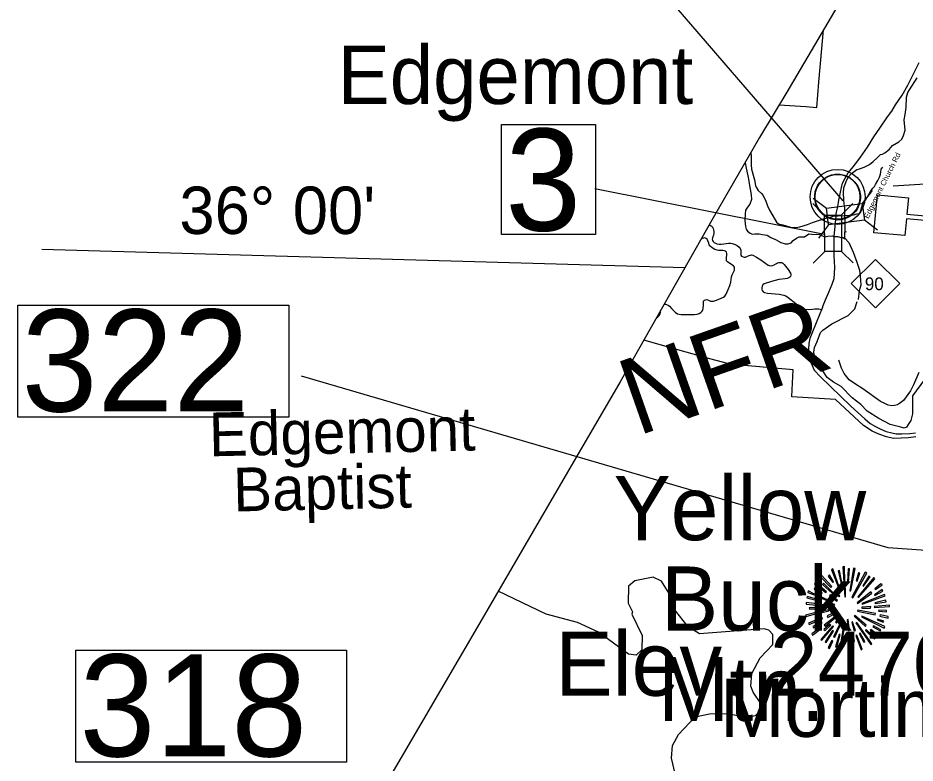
# Model space of a CAD drawing. Extents: x 1159738 to 1321356, y 736314 to 882035.
# Drawn here: x 1168137 to 1180449, y 823625 to 833851 of the extents above; entities that cross this region are included whole.
import ezdxf

# ---------------------------------------------------------------- set-up
doc = ezdxf.new("R2010")
doc.units = 0
for name, color, linetype in [('Exist Boundary Land Use Forest National US Forest Service', 7, 'Continuous'), ('Exist Boundary Political CountyLine', 7, 'Continuous'), ('Exist Civil Demographics Community CELL', 7, 'Continuous'), ('Exist Civil Demographics Community Label', 7, 'Continuous'), ('Exist Cultural Church CELL', 7, 'Continuous'), ('Exist Cultural Church Label', 7, 'Continuous'), ('Exist Geographical Mountain Summit CELL', 7, 'Continuous'), ('Exist Geographical Mountain Summit Elevation Number Label', 7, 'Continuous'), ('Exist Geographical Mountain Summit Label', 7, 'Continuous'), ('Exist Hydrographic Creek Single Shore', 7, 'Continuous'), ('Exist Road Non-System Type 51', 7, 'Continuous'), ('Exist Road Primary NC Shield CELL', 7, 'Continuous'), ('Exist Road Primary NC Shield Number Label', 7, 'Continuous'), ('Exist Road Primary NC Structure Standard Bridge CELL', 7, 'Continuous'), ('Exist Road Primary NC Structure Standard Bridge Number Label', 7, 'Continuous'), ('Exist Road Primary NC Unpaved Attributed', 7, 'Continuous'), ('Exist Road Secondary Structure Standard Bridge CELL', 7, 'Continuous'), ('Exist Road Secondary Structure Standard Bridge Number Label', 7, 'Continuous'), ('Exist Road Secondary Type 10 Attributed', 7, 'Continuous'), ('Exist Road Secondary Type 41 Attributed', 7, 'Continuous'), ('Exist Road Secondary Type 51 Label', 7, 'Continuous'), ('Exist Road Secondary Type 51 Number Label', 7, 'Continuous'), ('Exist Road State Agency Type 41 Label', 7, 'Continuous'), ('Exist Road State Agency Type 41 National Forest', 7, 'Continuous'), ('Map Preparation Longitude Latitude Label', 7, 'Continuous'), ('Map Preparation Longitude Latitude Lines', 7, 'Continuous')]:
    doc.layers.add(name, color=color, linetype=linetype)

msp = doc.modelspace()

# ---------------------------------------------------------------- linework, layer by layer
at = {"layer": 'Exist Boundary Land Use Forest National US Forest Service'}
for points in [[(1178584, 832660), (1178948, 832635), (1179100, 832624), (1179130, 832971), (1179193, 833690)], [(1180461, 828104), (1180360, 828087), (1180258, 828082), (1180154, 828081), (1180059, 828102), (1179950, 828139), (1179861, 828179), (1179739, 828260), (1179359, 828616), (1178758, 828649), (1178759, 828654), (1178778, 829022), (1177902, 829101), (1177891, 829104), (1177633, 829175), (1177162, 829306), (1176725, 829428)]]:
    msp.add_lwpolyline(points, dxfattribs=at)
at = {"layer": 'Exist Boundary Political CountyLine'}
msp.add_lwpolyline([(1180581, 836034), (1180196, 835393), (1178688, 832834), (1178315, 832211), (1177676, 831107), (1176400, 828855), (1175677, 827617), (1174443, 825496), (1172887, 822833), (1172185, 821634), (1171416, 820311), (1170628, 818973), (1170217, 818262), (1169800, 817555), (1169362, 816795)], dxfattribs=at)
at = {"layer": 'Exist Civil Demographics Community CELL'}
msp.add_lwpolyline([(1179076, 831445), (1179080, 831467), (1179087, 831494), (1179099, 831522), (1179110, 831545), (1179124, 831568), (1179139, 831589), (1179155, 831606), (1179173, 831625), (1179195, 831643), (1179217, 831658), (1179236, 831669), (1179256, 831679), (1179278, 831688), (1179301, 831696), (1179318, 831700), (1179338, 831703), (1179354, 831706), (1179380, 831707), (1179397, 831707), (1179420, 831706), (1179440, 831703), (1179459, 831699), (1179479, 831693), (1179500, 831685), (1179526, 831674), (1179552, 831660), (1179572, 831645), (1179592, 831629), (1179606, 831617), (1179622, 831599), (1179638, 831581), (1179650, 831562), (1179662, 831542), (1179672, 831521), (1179680, 831501), (1179687, 831481), (1179692, 831463), (1179696, 831439), (1179699, 831420), (1179700, 831396), (1179699, 831373), (1179697, 831350), (1179693, 831328), (1179686, 831304), (1179679, 831280), (1179670, 831260), (1179657, 831236), (1179644, 831215), (1179630, 831196), (1179613, 831177), (1179592, 831157), (1179572, 831141), (1179552, 831127), (1179535, 831117), (1179507, 831104), (1179479, 831093), (1179455, 831087), (1179429, 831082), (1179411, 831080), (1179393, 831079), (1179371, 831079), (1179353, 831081), (1179331, 831084), (1179307, 831089), (1179289, 831094), (1179268, 831102), (1179250, 831109), (1179234, 831118), (1179207, 831135), (1179185, 831152), (1179165, 831170), (1179147, 831189), (1179134, 831205), (1179123, 831222), (1179106, 831250), (1179099, 831264), (1179092, 831280), (1179082, 831313), (1179076, 831341), (1179073, 831362), (1179072, 831387), (1179072, 831406), (1179074, 831432)], close=True, dxfattribs=at)
for centre, radius in [((1179386, 831395), 377), ((1179385, 831396), 307)]:
    msp.add_circle(centre, radius, dxfattribs=at)
at = {"layer": 'Exist Cultural Church CELL'}
msp.add_lwpolyline([(1180357, 831384), (1180336, 831157), (1180639, 831129), (1180651, 831257), (1180715, 831251), (1180703, 831123), (1180943, 831101), (1180937, 831037), (1180697, 831060), (1180685, 830932), (1180622, 830938), (1180634, 831065), (1180330, 831094), (1180309, 830864), (1179885, 830903), (1179933, 831423)], close=True, dxfattribs=at)
at = {"layer": 'Exist Geographical Mountain Summit CELL'}
for points in [[(1179302, 826279), (1179407, 826012), (1179418, 826016), (1179322, 826289)], [(1179437, 826071), (1179447, 826074), (1179411, 826266), (1179394, 826262)], [(1179456, 826317), (1179472, 826109), (1179485, 826111), (1179480, 826321)], [(1179520, 826101), (1179536, 826101), (1179551, 826289), (1179529, 826289)], [(1179568, 825987), (1179628, 826295), (1179606, 826302), (1179555, 825990)], [(1179581, 825900), (1179593, 825893), (1179787, 826231), (1179766, 826246)], [(1179639, 826128), (1179652, 826123), (1179690, 826231), (1179671, 826238)], [(1179148, 826186), (1179292, 826036), (1179305, 826047), (1179164, 826205)], [(1179258, 826192), (1179321, 826105), (1179328, 826111), (1179275, 826208)], [(1179665, 825906), (1179674, 825897), (1179897, 826154), (1179881, 826173)], [(1179815, 826192), (1179731, 826058), (1179743, 826054), (1179832, 826179)], [(1178975, 825968), (1179065, 825933), (1179069, 825945), (1178981, 825989)], [(1179062, 826012), (1179165, 825946), (1179174, 825957), (1179074, 826028)], [(1179067, 826087), (1179225, 825965), (1179234, 825974), (1179081, 826105)], [(1179180, 826076), (1179311, 825959), (1179320, 825968), (1179192, 826096)], [(1179353, 825974), (1179408, 825908), (1179417, 825917), (1179366, 825986)], [(1179478, 826023), (1179484, 825907), (1179494, 825908), (1179494, 826025)], [(1179897, 825926), (1180007, 825986), (1179995, 826006), (1179891, 825936)], [(1179897, 826018), (1179904, 826007), (1179995, 826073), (1179981, 826087)], [(1178963, 825891), (1179129, 825853), (1179134, 825866), (1178968, 825910)], [(1179129, 825900), (1179251, 825852), (1179256, 825860), (1179138, 825916)], [(1179275, 825922), (1179375, 825846), (1179383, 825858), (1179285, 825935)], [(1179652, 825826), (1179660, 825816), (1179854, 825959), (1179841, 825977)], [(1179720, 825814), (1179725, 825805), (1180038, 825920), (1180030, 825939)], [(1179904, 825814), (1180051, 825840), (1180045, 825862), (1179898, 825823)], [(1178953, 825807), (1179241, 825779), (1179242, 825791), (1178953, 825827)], [(1179001, 825737), (1179120, 825743), (1179120, 825757), (1178997, 825757)], [(1179276, 825802), (1179344, 825794), (1179346, 825802), (1179279, 825820)], [(1179716, 825763), (1179716, 825752), (1179837, 825752), (1179840, 825772)], [(1179889, 825759), (1180099, 825772), (1180100, 825791), (1179891, 825772)], [(1178947, 825656), (1178953, 825635), (1179097, 825677), (1179088, 825690)], [(1178986, 825545), (1178997, 825526), (1179179, 825606), (1179173, 825625)], [(1179131, 825701), (1179135, 825682), (1179267, 825715), (1179264, 825730)], [(1179202, 825519), (1179213, 825504), (1179351, 825618), (1179344, 825628)], [(1179241, 825644), (1179250, 825625), (1179365, 825686), (1179360, 825699)], [(1179356, 825557), (1179369, 825545), (1179410, 825610), (1179402, 825616)], [(1179613, 825640), (1179767, 825499), (1179777, 825516), (1179621, 825648)], [(1179658, 825708), (1179901, 825660), (1179905, 825677), (1179662, 825722)], [(1179713, 825630), (1180026, 825477), (1180033, 825499), (1179719, 825641)], [(1179949, 825711), (1180055, 825702), (1180055, 825719), (1179951, 825724)], [(1179965, 825642), (1180078, 825613), (1180081, 825635), (1179969, 825660)], [(1179056, 825481), (1179173, 825548), (1179164, 825563), (1179048, 825501)], [(1179155, 825320), (1179167, 825310), (1179330, 825500), (1179318, 825509)], [(1179217, 825445), (1179293, 825517), (1179280, 825526), (1179199, 825458)], [(1179328, 825359), (1179346, 825352), (1179452, 825586), (1179442, 825589)], [(1179414, 825177), (1179433, 825173), (1179484, 825530), (1179471, 825534)], [(1179516, 825593), (1179532, 825445), (1179549, 825446), (1179529, 825596)], [(1179580, 825558), (1179615, 825439), (1179631, 825446), (1179588, 825563)], [(1179638, 825549), (1179840, 825250), (1179854, 825262), (1179648, 825554)], [(1179870, 825493), (1179971, 825441), (1179981, 825455), (1179879, 825509)], [(1179927, 825589), (1180011, 825557), (1180019, 825574), (1179933, 825602)], [(1179032, 825398), (1179043, 825382), (1179157, 825467), (1179146, 825480)], [(1179315, 825445), (1179215, 825288), (1179228, 825278), (1179331, 825436)], [(1179375, 825218), (1179423, 825389), (1179408, 825391), (1179357, 825222)], [(1179619, 825292), (1179597, 825412), (1179584, 825412), (1179602, 825288)], [(1179638, 825378), (1179708, 825179), (1179725, 825186), (1179650, 825381)], [(1179680, 825401), (1179744, 825283), (1179760, 825292), (1179695, 825407)], [(1179767, 825446), (1179888, 825330), (1179901, 825340), (1179776, 825456)], [(1179834, 825449), (1179956, 825346), (1179969, 825360), (1179841, 825459)], [(1179256, 825211), (1179275, 825199), (1179318, 825298), (1179305, 825307)], [(1179540, 825359), (1179555, 825189), (1179571, 825193), (1179558, 825359)]]:
    msp.add_lwpolyline(points, close=True, dxfattribs=at)
at = {"layer": 'Exist Hydrographic Creek Single Shore'}
for points in [[(1179487, 831148), (1179485, 831244), (1179476, 831301), (1179473, 831357), (1179465, 831453), (1179473, 831519), (1179504, 831605), (1179532, 831667), (1179577, 831717), (1179651, 831770), (1179688, 831782), (1179752, 831804), (1179824, 831841), (1179875, 831880), (1179929, 831929), (1179973, 831979), (1180004, 831980), (1180034, 832002), (1180093, 832044), (1180138, 832100), (1180225, 832149), (1180266, 832187), (1180290, 832236), (1180314, 832309), (1180300, 832454), (1180311, 832527), (1180325, 832623), (1180333, 832762), (1180348, 832830), (1180373, 832864), (1180476, 833031)], [(1178117, 831869), (1178128, 831810), (1178158, 831661), (1178186, 831502), (1178201, 831424), (1178206, 831359), (1178182, 831294), (1178150, 831254), (1178122, 831212), (1178118, 831160), (1178114, 831072), (1178121, 830989), (1178131, 830952), (1178150, 830925), (1178184, 830897), (1178213, 830883), (1178251, 830887), (1178309, 830888), (1178353, 830879), (1178418, 830868), (1178469, 830839), (1178532, 830811), (1178605, 830769), (1178664, 830752), (1178707, 830750), (1178749, 830764), (1178778, 830797), (1178822, 830828), (1178859, 830848), (1178930, 830849), (1178992, 830890), (1179027, 830883), (1179138, 830881), (1179205, 830848), (1179251, 830854), (1179313, 830860), (1179335, 830850)], [(1179485, 830828), (1179485, 830883), (1179490, 830953), (1179490, 831010), (1179490, 831061), (1179485, 831120), (1179487, 831148)], [(1179504, 830905), (1179498, 830919)], [(1179335, 830850), (1179389, 830850), (1179432, 830840), (1179464, 830838), (1179487, 830821)], [(1179485, 830828), (1179538, 830768), (1179598, 830636), (1179649, 830498), (1179688, 830391), (1179702, 830256), (1179705, 830185), (1179680, 830107), (1179666, 829985)], [(1180745, 829111), (1180412, 828665), (1180414, 828416), (1180392, 828328), (1180361, 828283), (1180333, 828235), (1180300, 828223), (1180253, 828235), (1180107, 828271), (1179951, 828353), (1179793, 828454), (1179704, 828547), (1179585, 828639), (1179433, 828793), (1179331, 828852), (1179241, 828917), (1179152, 829058), (1179078, 829150), (1179067, 829208), (1179060, 829265), (1179067, 829328), (1179106, 829412), (1179152, 829535), (1179183, 829567), (1179306, 829653), (1179531, 829766), (1179623, 829858), (1179653, 829961)], [(1177219, 823205), (1177108, 823693), (1177121, 823867), (1177201, 824016), (1177433, 824258), (1177626, 824303), (1177884, 824304), (1178116, 824257), (1178259, 824277), (1178319, 824335), (1178330, 824443), (1178226, 824596), (1178195, 824679), (1178208, 824853), (1178323, 825067), (1178495, 825254), (1178499, 825388), (1178442, 825449), (1178376, 825466), (1177490, 825399), (1177334, 825497), (1177149, 825734), (1177072, 825952), (1176968, 826121), (1176853, 826176), (1176602, 826126), (1176516, 826052), (1176510, 825819), (1176573, 825699), (1176564, 825667), (1176705, 825378), (1176700, 825181), (1176623, 825107), (1176515, 825119), (1176106, 825423), (1175818, 825554), (1175388, 825667), (1174726, 825982)]]:
    msp.add_lwpolyline(points, dxfattribs=at)
at = {"layer": 'Exist Road Non-System Type 51'}
msp.add_lwpolyline([(1180501, 828986), (1180428, 828815), (1180388, 828735), (1180291, 828603), (1180237, 828559), (1180209, 828542), (1180167, 828530), (1180129, 828529), (1180081, 828536), (1180041, 828553), (1179976, 828588), (1179734, 828760), (1179619, 828835), (1179543, 828884), (1179476, 828970), (1179439, 829045), (1179402, 829154)], dxfattribs=at)
at = {"layer": 'Exist Road Primary NC Shield CELL'}
msp.add_lwpolyline([(1179572, 830205), (1179905, 830538), (1180238, 830205), (1179905, 829872)], close=True, dxfattribs=at)
at = {"layer": 'Exist Road Primary NC Structure Standard Bridge CELL'}
for p, q in [((1179208, 831144), (1179048, 831303)), ((1179435, 831144), (1179594, 831305)), ((1179049, 830487), (1179209, 830648)), ((1179601, 830489), (1179440, 830648))]:
    msp.add_line(p, q, dxfattribs=at)
msp.add_lwpolyline([(1179209, 830648), (1179207, 831144), (1179439, 831144), (1179440, 830648)], close=True, dxfattribs=at)
at = {"layer": 'Exist Road Primary NC Structure Standard Bridge Number Label'}
msp.add_line((1179207, 830877), (1176052, 831508), dxfattribs=at)
msp.add_lwpolyline([(1174774, 832390), (1176062, 832390), (1176062, 830881), (1174774, 830881)], close=True, dxfattribs=at)
at = {"layer": 'Exist Road Primary NC Unpaved Attributed'}
for points in [[(1179362, 831133), (1179335, 830850)], [(1179335, 830850), (1179333, 830590), (1179342, 830424), (1179334, 830272), (1179305, 830194), (1179260, 830085), (1179217, 829980), (1179182, 829900), (1179172, 829866)], [(1179172, 829866), (1179092, 829669), (1179032, 829522), (1179004, 829450), (1178993, 829385), (1178984, 829304), (1178992, 829222), (1179009, 829144), (1179066, 829019), (1179149, 828924), (1179566, 828525), (1179760, 828349), (1179833, 828285), (1179907, 828245), (1179980, 828207), (1180054, 828177), (1180130, 828158), (1180189, 828143), (1180265, 828142), (1180375, 828149), (1180453, 828158)]]:
    msp.add_lwpolyline(points, dxfattribs=at)
at = {"layer": 'Exist Road Secondary Structure Standard Bridge CELL'}
for p, q in [((1179860, 831485), (1179723, 831305)), ((1179232, 831235), (1179052, 831372)), ((1179934, 830939), (1179754, 831076)), ((1179263, 831011), (1179125, 830831))]:
    msp.add_line(p, q, dxfattribs=at)
msp.add_lwpolyline([(1179754, 831076), (1179263, 831010), (1179232, 831239), (1179723, 831305)], close=True, dxfattribs=at)
at = {"layer": 'Exist Road Secondary Structure Standard Bridge Number Label'}
msp.add_line((1179460, 831342), (1173891, 837806), dxfattribs=at)
for points in [[(1168137, 829907), (1171853, 829907), (1171853, 828371), (1168137, 828371)], [(1168932, 825174), (1172648, 825174), (1172648, 823637), (1168932, 823637)]]:
    msp.add_lwpolyline(points, close=True, dxfattribs=at)
msp.add_lwpolyline([(1183574, 826333), (1180078, 826577), (1172028, 828935)], dxfattribs=at)
at = {"layer": 'Exist Road Secondary Type 10 Attributed'}
for points in [[(1179492, 831142), (1179604, 831150), (1179654, 831163), (1179683, 831169), (1179692, 831178), (1179704, 831197), (1179710, 831225), (1179716, 831261), (1179733, 831304), (1179768, 831348), (1179839, 831471), (1179868, 831517), (1179890, 831539), (1179904, 831565), (1179936, 831619), (1179959, 831665), (1179975, 831705), (1179980, 831741), (1179983, 831774), (1180006, 831804)], [(1179362, 831133), (1179393, 831137), (1179492, 831142)]]:
    msp.add_lwpolyline(points, dxfattribs=at)
at = {"layer": 'Exist Road Secondary Type 41 Attributed'}
msp.add_lwpolyline([(1179362, 831133), (1179371, 831185), (1179390, 831260), (1179403, 831348), (1179426, 831461), (1179440, 831525), (1179453, 831584), (1179491, 831654), (1179532, 831724), (1179583, 831784), (1179648, 831874), (1179701, 831942), (1179798, 832079), (1179884, 832218), (1179967, 832340), (1180069, 832492), (1180128, 832571), (1180180, 832659), (1180271, 832792), (1180349, 832930), (1180503, 833239)], dxfattribs=at)
at = {"layer": 'Exist Road Secondary Type 51 Number Label'}
msp.add_line((1180147, 831545), (1182579, 831697), dxfattribs=at)
at = {"layer": 'Exist Road State Agency Type 41 National Forest'}
for points in [[(1178196, 832004), (1178198, 831953), (1178199, 831837), (1178206, 831775), (1178236, 831661), (1178244, 831628), (1178257, 831552), (1178268, 831529), (1178296, 831484), (1178340, 831440), (1178363, 831412), (1178379, 831382), (1178394, 831352), (1178425, 831272), (1178451, 831211), (1178497, 831133), (1178546, 831049), (1178575, 831026), (1178632, 831010), (1178740, 830979), (1178776, 830973), (1178817, 830975), (1178866, 830984), (1178971, 831017), (1179042, 831043), (1179190, 831092), (1179299, 831123), (1179340, 831133), (1179362, 831133)], [(1177621, 831009), (1177633, 831007), (1177649, 830999), (1177662, 830991), (1177671, 830980), (1177680, 830963), (1177684, 830945), (1177686, 830921), (1177686, 830899), (1177682, 830868), (1177669, 830832), (1177666, 830814), (1177668, 830796), (1177676, 830782), (1177690, 830767), (1177728, 830752), (1177762, 830747), (1177790, 830746), (1177824, 830750), (1177887, 830759), (1177914, 830761), (1177939, 830755), (1177979, 830741), (1178009, 830727), (1178034, 830706), (1178048, 830688), (1178057, 830664), (1178057, 830614), (1178058, 830595), (1178068, 830582), (1178090, 830572), (1178104, 830568), (1178122, 830570), (1178148, 830580), (1178172, 830591), (1178190, 830597), (1178206, 830598), (1178222, 830596), (1178272, 830566), (1178330, 830532), (1178431, 830459), (1178446, 830454), (1178472, 830450), (1178494, 830452), (1178514, 830461), (1178546, 830480), (1178562, 830491), (1178580, 830496), (1178602, 830497), (1178621, 830493), (1178634, 830485), (1178654, 830468), (1178709, 830401), (1178740, 830350), (1178743, 830335), (1178744, 830322), (1178740, 830304), (1178729, 830292), (1178718, 830283), (1178694, 830275), (1178668, 830270), (1178579, 830261), (1178480, 830232), (1178380, 830200), (1178361, 830186), (1178351, 830171), (1178346, 830149), (1178346, 830129), (1178351, 830110), (1178365, 830093), (1178384, 830081), (1178424, 830072), (1178582, 830059), (1178647, 830047), (1178677, 830036), (1178708, 830014), (1178813, 829932), (1178859, 829885), (1178897, 829865), (1178934, 829853), (1178989, 829851), (1179040, 829856), (1179075, 829858), (1179107, 829857), (1179128, 829857), (1179164, 829851)], [(1177007, 829925), (1177022, 829924), (1177039, 829920), (1177059, 829911), (1177079, 829894), (1177112, 829861), (1177137, 829832), (1177157, 829813), (1177187, 829792), (1177211, 829785), (1177240, 829780), (1177298, 829779), (1177420, 829783), (1177459, 829788), (1177486, 829796), (1177507, 829808), (1177522, 829822), (1177534, 829841), (1177543, 829862), (1177545, 829913), (1177545, 829946), (1177547, 829965), (1177557, 829978), (1177574, 829984), (1177590, 829985), (1177616, 829976), (1177640, 829964), (1177660, 829962), (1177681, 829963), (1177723, 829979), (1177819, 830019), (1177836, 830034), (1177855, 830060), (1177884, 830123), (1177907, 830179), (1177919, 830225), (1177930, 830300), (1177938, 830324), (1177957, 830363), (1177969, 830390), (1177972, 830414), (1177969, 830433), (1177958, 830449), (1177894, 830488), (1177873, 830505), (1177863, 830519), (1177860, 830538), (1177860, 830562), (1177867, 830595), (1177866, 830618), (1177860, 830637), (1177846, 830651), (1177833, 830657), (1177810, 830659), (1177781, 830658), (1177749, 830660), (1177731, 830663), (1177701, 830674), (1177676, 830687), (1177660, 830699), (1177639, 830720), (1177623, 830738), (1177617, 830762), (1177604, 830792), (1177594, 830816), (1177583, 830826), (1177564, 830832), (1177545, 830831), (1177512, 830818)], [(1176900, 829737), (1176918, 829748), (1176933, 829761), (1176942, 829771), (1176952, 829790), (1176955, 829809), (1176956, 829837)]]:
    msp.add_lwpolyline(points, dxfattribs=at)
at = {"layer": 'Map Preparation Longitude Latitude Lines'}
msp.add_line((1168467, 830676), (1177291, 830428), dxfattribs=at)

# ---------------------------------------------------------------- texts
at = {"layer": 'Exist Civil Demographics Community Label'}
for s, p in [('Edgemont', (1172526, 832670)), ('Mortimer', (1177769, 823985))]:
    msp.add_text(s, height=800, dxfattribs=at).set_placement(p)
at = {"layer": 'Exist Cultural Church Label'}
for s, p in [('Edgemont', (1170764, 827834)), ('Baptist', (1171096, 827077))]:
    msp.add_text(s, height=600, rotation=1.274, dxfattribs=at).set_placement(p)
at = {"layer": 'Exist Geographical Mountain Summit Elevation Number Label'}
msp.add_text('Elev. 2470', height=880, dxfattribs=at).set_placement((1175513, 824549))
at = {"layer": 'Exist Geographical Mountain Summit Label'}
for s, p in [('Yellow', (1176311, 826684)), (' Buck', (1176635, 825443)), (' Mtn.', (1176593, 824203))]:
    msp.add_text(s, height=880, dxfattribs=at).set_placement(p)
at = {"layer": 'Exist Road Primary NC Shield Number Label'}
msp.add_text('90', height=175, dxfattribs=at).set_placement((1179759, 830115))
at = {"layer": 'Exist Road Primary NC Structure Standard Bridge Number Label'}
msp.add_text('3', height=1400, dxfattribs=at).set_placement((1174825, 830931))
at = {"layer": 'Exist Road Secondary Structure Standard Bridge Number Label'}
for s, p in [('322', (1168187, 828450)), ('318', (1168982, 823716))]:
    msp.add_text(s, height=1400, dxfattribs=at).set_placement(p)
at = {"layer": 'Exist Road Secondary Type 51 Label'}
msp.add_text('Edgemont Church Rd', height=75, rotation=63.3717, dxfattribs=at).set_placement((1179808, 831089))
at = {"layer": 'Exist Road State Agency Type 41 Label'}
msp.add_text('NFR', height=1049.9, rotation=19.3244, dxfattribs=at).set_placement((1176638, 828110))
at = {"layer": 'Map Preparation Longitude Latitude Label'}
msp.add_text("36° 00'", height=650, dxfattribs=at).set_placement((1170353, 830886))

doc.saveas('drawing.dxf')
